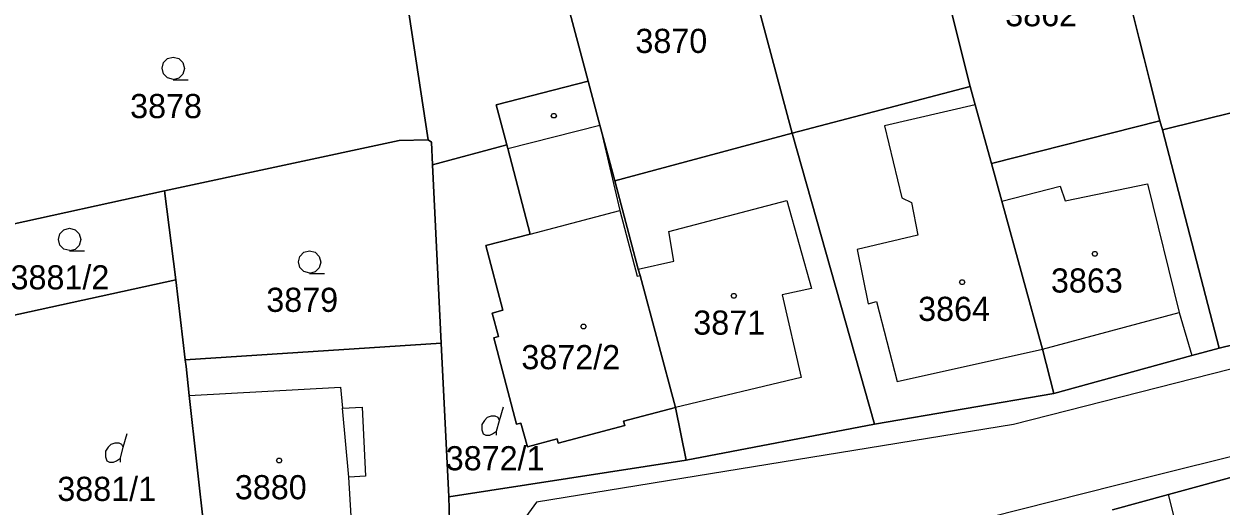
# Model space of a CAD drawing. Extents: x -263587 to -261993, y -1238795 to -1236748.
# Drawn here: x -262817.7 to -262738.4, y -1238145.2 to -1238113.2 of the extents above; entities that cross this region are included whole.
import ezdxf

# ---------------------------------------------------------------- set-up
doc = ezdxf.new("R2010")
doc.units = 0
doc.layers.add('Vrstva 1', color=7, linetype='Continuous')

msp = doc.modelspace()

# ---------------------------------------------------------------- linework, layer by layer
at = {"layer": 'Vrstva 1'}
for p, q in [((-262748.63, -1238094.83), (-262742.42, -1238119.64)), ((-262742.42, -1238119.64), (-262748.63, -1238094.83)), ((-262759.95, -1238097.54), (-262754.98, -1238117.37)), ((-262754.98, -1238117.37), (-262759.95, -1238097.54)), ((-262772.04, -1238100.83), (-262766.77, -1238120.47)), ((-262766.77, -1238120.47), (-262772.04, -1238100.83)), ((-262780.3, -1238117.02), (-262783.84, -1238103.77)), ((-262783.84, -1238103.77), (-262780.3, -1238117.02)), ((-262793.22, -1238105.79), (-262790.89, -1238120.9)), ((-262790.89, -1238120.9), (-262793.22, -1238105.79)), ((-262780.3, -1238117.02), (-262786.4, -1238118.59)), ((-262786.4, -1238118.59), (-262780.3, -1238117.02)), ((-262779.61, -1238119.61), (-262780.3, -1238117.02)), ((-262780.3, -1238117.02), (-262779.61, -1238119.61)), ((-262754.98, -1238117.37), (-262766.77, -1238120.47)), ((-262766.77, -1238120.47), (-262754.98, -1238117.37)), ((-262754.65, -1238118.58), (-262754.98, -1238117.37)), ((-262754.98, -1238117.37), (-262754.65, -1238118.58)), ((-262786.4, -1238118.59), (-262785.69, -1238121.24)), ((-262785.69, -1238121.24), (-262786.4, -1238118.59)), ((-262754.65, -1238118.58), (-262760.65, -1238119.97)), ((-262753.57, -1238122.48), (-262754.65, -1238118.58)), ((-262754.65, -1238118.58), (-262753.57, -1238122.48)), ((-262737.33, -1238119.02), (-262742.25, -1238120.24)), ((-262742.25, -1238120.24), (-262737.33, -1238119.02)), ((-262785.62, -1238121.49), (-262779.53, -1238119.93)), ((-262779.53, -1238119.93), (-262779.61, -1238119.61)), ((-262779.61, -1238119.61), (-262779.53, -1238119.93)), ((-262778.54, -1238123.63), (-262779.53, -1238119.93)), ((-262779.53, -1238119.93), (-262778.54, -1238123.63)), ((-262779.53, -1238119.93), (-262778.2, -1238125.6)), ((-262760.65, -1238119.97), (-262759.51, -1238124.76)), ((-262742.42, -1238119.64), (-262753.57, -1238122.48)), ((-262753.57, -1238122.48), (-262742.42, -1238119.64)), ((-262742.25, -1238120.24), (-262742.42, -1238119.64)), ((-262742.42, -1238119.64), (-262742.25, -1238120.24)), ((-262792.83, -1238120.96), (-262808.38, -1238124.29)), ((-262808.38, -1238124.29), (-262792.83, -1238120.96)), ((-262790.89, -1238120.9), (-262792.83, -1238120.96)), ((-262792.83, -1238120.96), (-262790.89, -1238120.9)), ((-262790.89, -1238120.9), (-262790.68, -1238121.07)), ((-262790.68, -1238121.07), (-262790.89, -1238120.9)), ((-262766.77, -1238120.47), (-262778.54, -1238123.63)), ((-262778.54, -1238123.63), (-262766.77, -1238120.47)), ((-262766.77, -1238120.47), (-262761.33, -1238139.76)), ((-262761.33, -1238139.76), (-262766.77, -1238120.47)), ((-262742.25, -1238120.24), (-262738.49, -1238134.72)), ((-262738.49, -1238134.72), (-262742.25, -1238120.24)), ((-262790.68, -1238121.07), (-262790.61, -1238122.57)), ((-262790.61, -1238122.57), (-262790.68, -1238121.07)), ((-262785.69, -1238121.24), (-262790.61, -1238122.57)), ((-262790.61, -1238122.57), (-262785.69, -1238121.24)), ((-262785.69, -1238121.24), (-262785.62, -1238121.49)), ((-262785.62, -1238121.49), (-262785.69, -1238121.24)), ((-262785.62, -1238121.49), (-262784.14, -1238127.15)), ((-262784.14, -1238127.15), (-262785.62, -1238121.49)), ((-262790.61, -1238122.57), (-262790.03, -1238134.38)), ((-262790.03, -1238134.38), (-262790.61, -1238122.57)), ((-262753.57, -1238122.48), (-262752.88, -1238124.98)), ((-262752.88, -1238124.98), (-262753.57, -1238122.48)), ((-262776.98, -1238129.47), (-262778.54, -1238123.63)), ((-262778.54, -1238123.63), (-262776.98, -1238129.47)), ((-262752.88, -1238124.98), (-262749.01, -1238123.97)), ((-262749.01, -1238123.97), (-262748.7, -1238124.96)), ((-262748.7, -1238124.96), (-262743.24, -1238123.82)), ((-262743.24, -1238123.82), (-262741.14, -1238132.35)), ((-262808.38, -1238124.29), (-262820.55, -1238126.96)), ((-262820.55, -1238126.96), (-262808.38, -1238124.29)), ((-262807.62, -1238130.19), (-262808.38, -1238124.29)), ((-262808.38, -1238124.29), (-262807.62, -1238130.19)), ((-262774.95, -1238126.98), (-262767.14, -1238124.92)), ((-262767.14, -1238124.92), (-262765.49, -1238130.75)), ((-262759.51, -1238124.76), (-262758.87, -1238125.06)), ((-262784.14, -1238127.15), (-262778.2, -1238125.6)), ((-262778.2, -1238125.6), (-262777.06, -1238129.95)), ((-262758.87, -1238125.06), (-262758.46, -1238127.23)), ((-262752.88, -1238124.98), (-262750.19, -1238134.78)), ((-262750.19, -1238134.78), (-262752.88, -1238124.98)), ((-262784.14, -1238127.15), (-262787.07, -1238127.92)), ((-262787.07, -1238127.92), (-262784.14, -1238127.15)), ((-262774.61, -1238128.96), (-262774.95, -1238126.98)), ((-262758.46, -1238127.23), (-262762.47, -1238128.17)), ((-262787.07, -1238127.92), (-262785.94, -1238132.2)), ((-262785.94, -1238132.2), (-262787.07, -1238127.92)), ((-262762.47, -1238128.17), (-262761.75, -1238131.78)), ((-262776.98, -1238129.47), (-262774.61, -1238128.96)), ((-262776.86, -1238129.9), (-262776.98, -1238129.47)), ((-262776.98, -1238129.47), (-262776.86, -1238129.9)), ((-262711.68, -1238129.45), (-262752.11, -1238139.78)), ((-262822.35, -1238133.41), (-262807.62, -1238130.19)), ((-262807.62, -1238130.19), (-262822.35, -1238133.41)), ((-262807.62, -1238130.19), (-262806.99, -1238135.48)), ((-262806.99, -1238135.48), (-262807.62, -1238130.19)), ((-262777.06, -1238129.95), (-262776.86, -1238129.9)), ((-262774.52, -1238138.65), (-262776.86, -1238129.9)), ((-262776.86, -1238129.9), (-262774.52, -1238138.65)), ((-262765.49, -1238130.75), (-262767.44, -1238131.18)), ((-262767.44, -1238131.18), (-262766.19, -1238136.66)), ((-262761.75, -1238131.78), (-262761.19, -1238131.62)), ((-262761.19, -1238131.62), (-262759.83, -1238136.92)), ((-262785.94, -1238132.2), (-262786.65, -1238132.4)), ((-262786.65, -1238132.4), (-262785.94, -1238132.2)), ((-262786.65, -1238132.4), (-262786.24, -1238133.94)), ((-262786.24, -1238133.94), (-262786.65, -1238132.4)), ((-262750.19, -1238134.78), (-262741.14, -1238132.35)), ((-262741.14, -1238132.35), (-262740.3, -1238135.2)), ((-262806.99, -1238135.48), (-262790.03, -1238134.38)), ((-262790.03, -1238134.38), (-262806.99, -1238135.48)), ((-262790.03, -1238134.38), (-262789.53, -1238144.56)), ((-262789.53, -1238144.56), (-262790.03, -1238134.38)), ((-262786.24, -1238133.94), (-262786.55, -1238134.02)), ((-262786.55, -1238134.02), (-262786.24, -1238133.94)), ((-262786.55, -1238134.02), (-262785.05, -1238139.76)), ((-262785.05, -1238139.76), (-262786.55, -1238134.02)), ((-262734.84, -1238133.82), (-262738.49, -1238134.72)), ((-262738.49, -1238134.72), (-262734.84, -1238133.82)), ((-262759.83, -1238136.92), (-262750.19, -1238134.78)), ((-262750.19, -1238134.78), (-262749.43, -1238137.71)), ((-262749.43, -1238137.71), (-262750.19, -1238134.78)), ((-262740.3, -1238135.2), (-262749.43, -1238137.71)), ((-262749.43, -1238137.71), (-262740.3, -1238135.2)), ((-262738.49, -1238134.72), (-262740.3, -1238135.2)), ((-262740.3, -1238135.2), (-262738.49, -1238134.72)), ((-262806.94, -1238135.93), (-262806.99, -1238135.48)), ((-262806.99, -1238135.48), (-262806.94, -1238135.93)), ((-262806.73, -1238137.86), (-262806.94, -1238135.93)), ((-262806.94, -1238135.93), (-262806.73, -1238137.86)), ((-262766.19, -1238136.66), (-262774.52, -1238138.65)), ((-262743.23, -1238143.26), (-262715.02, -1238136.22)), ((-262806.73, -1238137.86), (-262796.7, -1238137.31)), ((-262796.7, -1238137.31), (-262796.57, -1238138.69)), ((-262805.58, -1238148.24), (-262806.73, -1238137.86)), ((-262806.73, -1238137.86), (-262805.58, -1238148.24)), ((-262749.43, -1238137.71), (-262761.33, -1238139.76)), ((-262761.33, -1238139.76), (-262749.43, -1238137.71)), ((-262796.57, -1238138.69), (-262795.28, -1238138.63)), ((-262796.16, -1238143.27), (-262796.57, -1238138.69)), ((-262795.28, -1238138.63), (-262795.05, -1238143.19)), ((-262786.18, -1238139.5), (-262785.91, -1238138.6)), ((-262777.95, -1238139.56), (-262774.52, -1238138.65)), ((-262774.52, -1238138.65), (-262777.95, -1238139.56)), ((-262773.8, -1238142.14), (-262774.52, -1238138.65)), ((-262774.52, -1238138.65), (-262773.8, -1238142.14)), ((-262785.05, -1238139.76), (-262784.75, -1238139.69)), ((-262784.75, -1238139.69), (-262785.05, -1238139.76)), ((-262784.75, -1238139.69), (-262784.31, -1238141.25)), ((-262784.31, -1238141.25), (-262784.75, -1238139.69)), ((-262752.11, -1238139.78), (-262783.71, -1238144.92)), ((-262782.28, -1238141.01), (-262777.87, -1238139.85)), ((-262777.87, -1238139.85), (-262782.28, -1238141.01)), ((-262777.87, -1238139.85), (-262777.95, -1238139.56)), ((-262777.95, -1238139.56), (-262777.87, -1238139.85)), ((-262761.33, -1238139.76), (-262773.8, -1238142.14)), ((-262773.8, -1238142.14), (-262761.33, -1238139.76)), ((-262811.11, -1238141.28), (-262810.84, -1238140.38)), ((-262784.31, -1238141.25), (-262782.36, -1238140.72)), ((-262782.36, -1238140.72), (-262784.31, -1238141.25)), ((-262782.36, -1238140.72), (-262782.28, -1238141.01)), ((-262782.28, -1238141.01), (-262782.36, -1238140.72)), ((-262789.53, -1238144.56), (-262773.8, -1238142.14)), ((-262773.8, -1238142.14), (-262789.53, -1238144.56)), ((-262741.85, -1238144.42), (-262734.06, -1238142.29)), ((-262734.06, -1238142.29), (-262741.85, -1238144.42)), ((-262795.05, -1238143.19), (-262796.16, -1238143.27)), ((-262795.91, -1238147.47), (-262796.16, -1238143.27)), ((-262769.66, -1238149.93), (-262743.23, -1238143.26)), ((-262789.53, -1238144.56), (-262789.37, -1238149.54)), ((-262789.37, -1238149.54), (-262789.53, -1238144.56)), ((-262745.55, -1238145.44), (-262741.85, -1238144.42)), ((-262741.85, -1238144.42), (-262745.55, -1238145.44)), ((-262740.89, -1238148.12), (-262741.85, -1238144.42)), ((-262783.71, -1238144.92), (-262788.07, -1238150.8))]:
    msp.add_line(p, q, dxfattribs=at)
for points in [[(-262807.78, -1238116.9), (-262808.16, -1238116.8), (-262808.43, -1238116.53), (-262808.53, -1238116.16), (-262808.43, -1238115.79), (-262808.16, -1238115.52), (-262807.79, -1238115.42), (-262807.42, -1238115.52), (-262807.15, -1238115.79), (-262807.05, -1238116.17), (-262807.15, -1238116.55), (-262807.42, -1238116.82), (-262807.8, -1238116.92), (-262806.8, -1238116.92)], [(-262814.65, -1238128.25), (-262815.03, -1238128.15), (-262815.3, -1238127.88), (-262815.4, -1238127.51), (-262815.3, -1238127.14), (-262815.03, -1238126.87), (-262814.66, -1238126.77), (-262814.29, -1238126.87), (-262814.02, -1238127.14), (-262813.92, -1238127.52), (-262814.02, -1238127.9), (-262814.29, -1238128.17), (-262814.67, -1238128.27), (-262813.67, -1238128.27)], [(-262798.75, -1238129.74), (-262799.13, -1238129.64), (-262799.4, -1238129.37), (-262799.5, -1238129), (-262799.4, -1238128.63), (-262799.13, -1238128.36), (-262798.76, -1238128.26), (-262798.39, -1238128.36), (-262798.12, -1238128.63), (-262798.02, -1238129.01), (-262798.12, -1238129.39), (-262798.39, -1238129.66), (-262798.77, -1238129.76), (-262797.77, -1238129.76)], [(-262786.36, -1238140.49), (-262786.36, -1238140.22), (-262786.18, -1238139.5), (-262786.27, -1238139.32), (-262786.45, -1238139.23), (-262786.72, -1238139.23), (-262786.99, -1238139.32), (-262787.17, -1238139.5), (-262787.35, -1238139.77), (-262787.35, -1238140.13), (-262787.26, -1238140.4), (-262787.08, -1238140.49), (-262786.81, -1238140.49), (-262786.63, -1238140.4), (-262786.36, -1238140.22)], [(-262811.29, -1238142.27), (-262811.29, -1238142), (-262811.11, -1238141.28), (-262811.2, -1238141.1), (-262811.38, -1238141.01), (-262811.65, -1238141.01), (-262811.92, -1238141.1), (-262812.1, -1238141.28), (-262812.28, -1238141.55), (-262812.28, -1238141.91), (-262812.19, -1238142.18), (-262812.01, -1238142.27), (-262811.74, -1238142.27), (-262811.56, -1238142.18), (-262811.29, -1238142)]]:
    msp.add_lwpolyline(points, dxfattribs=at)
for points in [[(-262782.48, -1238119.16), (-262782.39, -1238119.31), (-262782.48, -1238119.46), (-262782.66, -1238119.46), (-262782.75, -1238119.31), (-262782.66, -1238119.16)], [(-262746.63, -1238128.31), (-262746.54, -1238128.46), (-262746.63, -1238128.61), (-262746.81, -1238128.61), (-262746.9, -1238128.46), (-262746.81, -1238128.31)], [(-262755.43, -1238130.19), (-262755.34, -1238130.34), (-262755.43, -1238130.49), (-262755.61, -1238130.49), (-262755.7, -1238130.34), (-262755.61, -1238130.19)], [(-262770.56, -1238131.1), (-262770.47, -1238131.25), (-262770.56, -1238131.4), (-262770.74, -1238131.4), (-262770.83, -1238131.25), (-262770.74, -1238131.1)], [(-262780.52, -1238133.13), (-262780.43, -1238133.28), (-262780.52, -1238133.43), (-262780.7, -1238133.43), (-262780.79, -1238133.28), (-262780.7, -1238133.13)], [(-262800.68, -1238142.01), (-262800.59, -1238142.16), (-262800.68, -1238142.31), (-262800.86, -1238142.31), (-262800.95, -1238142.16), (-262800.86, -1238142.01)]]:
    msp.add_lwpolyline(points, close=True, dxfattribs=at)

# ---------------------------------------------------------------- texts
for s, p in [('3862', (-262752.662, -1238113.38)), ('3870', (-262777.167, -1238115.15)), ('3878', (-262810.648, -1238119.47)), ('3881/2', (-262818.57, -1238130.82)), ('3863', (-262749.632, -1238131.03)), ('3879', (-262801.624, -1238132.31)), ('3864', (-262758.432, -1238132.91)), ('3871', (-262773.329, -1238133.82)), ('3872/2', (-262784.723, -1238136.11)), ('3872/1', (-262789.734, -1238142.81)), ('3881/1', (-262815.471, -1238144.84)), ('3880', (-262803.707, -1238144.73))]:
    msp.add_text(s, height=1.6, dxfattribs=at).set_placement(p)

doc.saveas('drawing.dxf')
